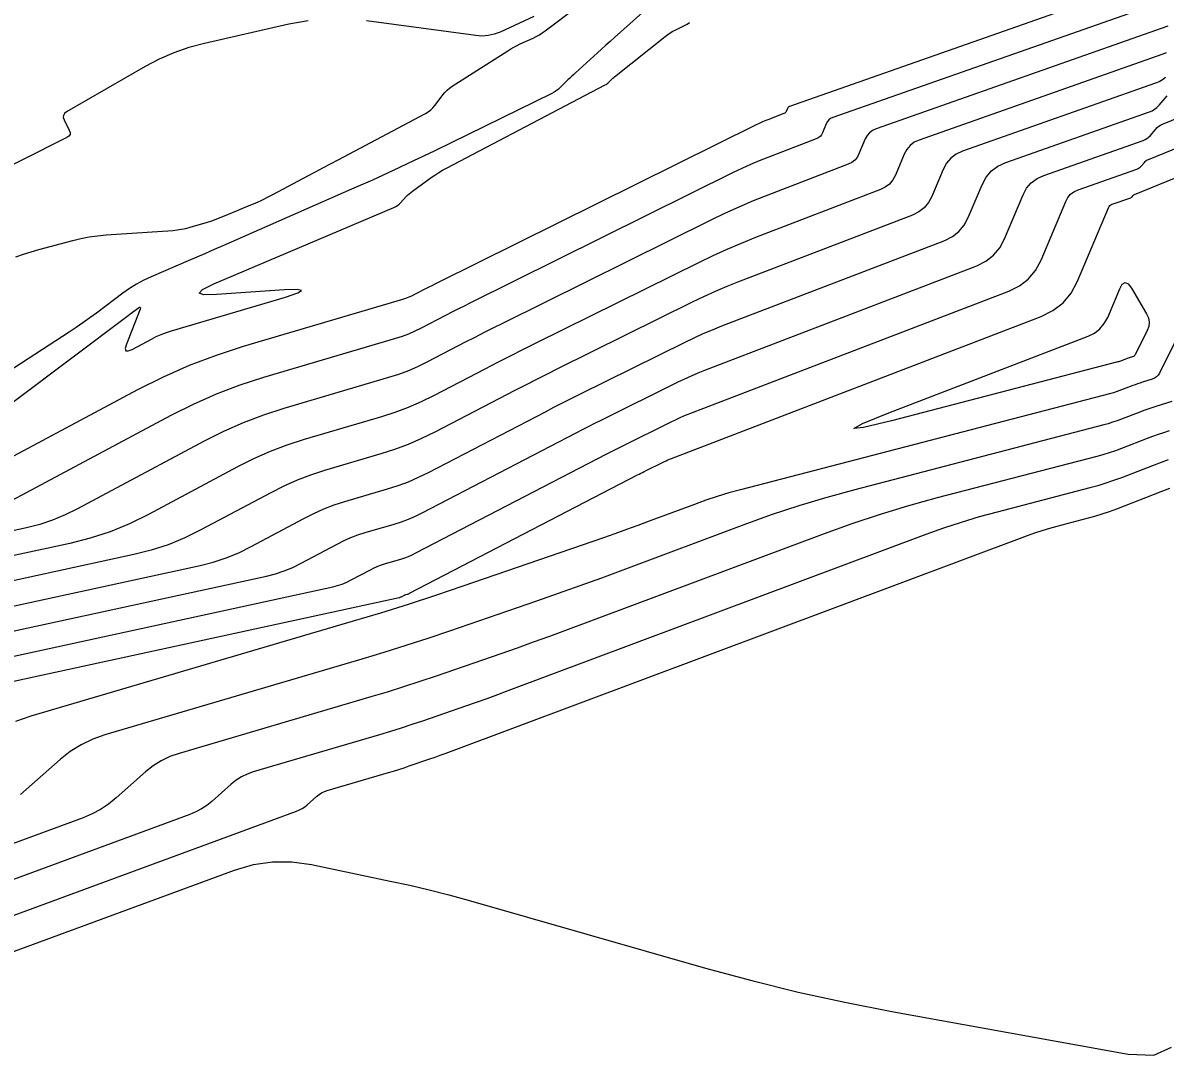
# Model space of a CAD drawing. Extents: x 1768942 to 1774819, y 723037 to 732099.
# Drawn here: x 1771083.8 to 1771159.5, y 724829.6 to 724898.7 of the extents above; entities that cross this region are included whole.
import ezdxf

# ---------------------------------------------------------------- set-up
doc = ezdxf.new("R2010")
doc.units = 0
doc.layers.add('R_Contours', color=7, linetype='Continuous')

msp = doc.modelspace()

# ---------------------------------------------------------------- linework, layer by layer
at = {"layer": 'R_Contours'}
for points in [[(1771078.891, 724855.769), (1771104.332, 724861.291), (1771104.652, 724861.372), (1771104.963, 724861.475), (1771105.267, 724861.598), (1771105.563, 724861.744), (1771106.841, 724862.427), (1771107.08, 724862.547), (1771107.324, 724862.655), (1771107.573, 724862.75), (1771107.827, 724862.832), (1771108.855, 724863.136), (1771109.11, 724863.218), (1771109.359, 724863.312), (1771109.604, 724863.418), (1771109.845, 724863.536), (1771122.51, 724870.116), (1771122.771, 724870.251), (1771123.032, 724870.385), (1771123.295, 724870.517), (1771123.557, 724870.648), (1771126.779, 724872.247), (1771127.055, 724872.379), (1771127.333, 724872.505), (1771127.614, 724872.625), (1771127.898, 724872.738), (1771149.167, 724880.907), (1771149.865, 724881.253), (1771150.452, 724881.712), (1771150.929, 724882.285), (1771151.297, 724882.971), (1771152.933, 724886.866), (1771153.073, 724887.125), (1771153.255, 724887.34), (1771153.48, 724887.509), (1771153.747, 724887.633), (1771157.653, 724889.009), (1771157.731, 724889.042), (1771157.802, 724889.084), (1771157.867, 724889.135), (1771157.926, 724889.195), (1771158.148, 724889.455), (1771158.207, 724889.515), (1771158.271, 724889.568), (1771158.341, 724889.613), (1771158.418, 724889.649), (1771201.788, 724907.37)], [(1771079.116, 724857.484), (1771099.932, 724862.002), (1771100.531, 724862.154), (1771101.114, 724862.346), (1771101.683, 724862.578), (1771102.237, 724862.85), (1771104.632, 724864.131), (1771105.08, 724864.356), (1771105.537, 724864.557), (1771106.004, 724864.735), (1771106.481, 724864.889), (1771108.407, 724865.459), (1771108.884, 724865.613), (1771109.352, 724865.789), (1771109.811, 724865.987), (1771110.261, 724866.207), (1771120.472, 724871.513), (1771120.886, 724871.727), (1771121.3, 724871.939), (1771121.716, 724872.148), (1771122.132, 724872.356), (1771127.239, 724874.889), (1771127.676, 724875.1), (1771128.117, 724875.299), (1771128.562, 724875.489), (1771129.012, 724875.668), (1771147.036, 724882.59), (1771147.641, 724882.89), (1771148.15, 724883.288), (1771148.564, 724883.785), (1771148.882, 724884.38), (1771150.106, 724887.293), (1771150.342, 724887.731), (1771150.649, 724888.092), (1771151.028, 724888.377), (1771151.479, 724888.587), (1771158.065, 724890.906), (1771158.196, 724890.962), (1771158.316, 724891.033), (1771158.425, 724891.119), (1771158.524, 724891.221), (1771158.899, 724891.658), (1771158.998, 724891.761), (1771159.107, 724891.85), (1771159.225, 724891.925), (1771159.353, 724891.986), (1771195.206, 724906.635)], [(1771160.568, 724902.304), (1771134.62, 724893.165), (1771134.573, 724893.143), (1771134.533, 724893.113), (1771134.501, 724893.076), (1771134.477, 724893.03), (1771134.393, 724892.831), (1771134.368, 724892.785), (1771134.337, 724892.747), (1771134.297, 724892.716), (1771134.251, 724892.693), (1771133.18, 724892.282), (1771132.985, 724892.204), (1771132.793, 724892.123), (1771132.603, 724892.036), (1771132.414, 724891.946), (1771111.286, 724881.465), (1771111.094, 724881.369), (1771110.902, 724881.272), (1771110.71, 724881.174), (1771110.519, 724881.076), (1771109.755, 724880.679), (1771109.562, 724880.584), (1771109.366, 724880.5), (1771109.165, 724880.424), (1771108.961, 724880.358), (1771098.401, 724877.233), (1771096.591, 724876.647), (1771094.817, 724875.972), (1771093.081, 724875.207), (1771091.38, 724874.352), (1771080.293, 724868.423)], [(1771160.122, 724900.394), (1771137.487, 724892.422), (1771137.346, 724892.357), (1771137.228, 724892.268), (1771137.132, 724892.154), (1771137.058, 724892.018), (1771136.808, 724891.422), (1771136.734, 724891.285), (1771136.639, 724891.17), (1771136.521, 724891.078), (1771136.381, 724891.009), (1771133.177, 724889.778), (1771132.596, 724889.547), (1771132.021, 724889.303), (1771131.451, 724889.045), (1771130.888, 724888.773), (1771113.457, 724880.127), (1771113.046, 724879.922), (1771112.635, 724879.715), (1771112.226, 724879.506), (1771111.818, 724879.295), (1771110.188, 724878.448), (1771109.776, 724878.246), (1771109.356, 724878.065), (1771108.928, 724877.904), (1771108.492, 724877.764), (1771099.748, 724875.176), (1771098.16, 724874.662), (1771096.604, 724874.069), (1771095.08, 724873.398), (1771093.589, 724872.649), (1771082.711, 724866.831)], [(1771124.878, 724899.401), (1771123.017, 724897.737), (1771122.732, 724897.481), (1771122.447, 724897.225), (1771122.162, 724896.969), (1771121.878, 724896.711), (1771120.436, 724895.404), (1771120.306, 724895.285), (1771120.178, 724895.165), (1771120.05, 724895.043), (1771119.924, 724894.921), (1771119.42, 724894.427), (1771119.29, 724894.309), (1771119.152, 724894.203), (1771119.006, 724894.108), (1771118.852, 724894.025), (1771111.05, 724890.204), (1771109.694, 724889.548), (1771108.331, 724888.907), (1771106.961, 724888.279), (1771105.585, 724887.666), (1771097.041, 724883.914), (1771096.467, 724883.662), (1771095.893, 724883.412), (1771095.318, 724883.162), (1771094.742, 724882.914), (1771092.295, 724881.86), (1771091.8, 724881.629), (1771091.321, 724881.37), (1771090.858, 724881.083), (1771090.412, 724880.769), (1771088.658, 724879.453), (1771088.217, 724879.128), (1771087.771, 724878.811), (1771087.32, 724878.5), (1771086.863, 724878.198), (1771075.141, 724870.574)], [(1771083.326, 724883.189), (1771083.829, 724883.365), (1771084.338, 724883.525), (1771084.852, 724883.67), (1771087.088, 724884.267), (1771087.635, 724884.399), (1771088.186, 724884.504), (1771088.742, 724884.583), (1771089.302, 724884.635), (1771093.717, 724884.939), (1771094.013, 724884.968), (1771094.307, 724885.013), (1771094.597, 724885.074), (1771094.885, 724885.151), (1771096.029, 724885.494), (1771096.314, 724885.584), (1771096.596, 724885.681), (1771096.875, 724885.785), (1771097.152, 724885.897), (1771098.905, 724886.635), (1771099.287, 724886.801), (1771099.665, 724886.975), (1771100.038, 724887.158), (1771100.408, 724887.349), (1771102.679, 724888.557), (1771103.18, 724888.823), (1771103.682, 724889.089), (1771104.183, 724889.355), (1771104.684, 724889.621), (1771110.474, 724892.694), (1771110.656, 724892.804), (1771110.824, 724892.932), (1771110.977, 724893.077), (1771111.114, 724893.24), (1771111.634, 724893.927), (1771111.771, 724894.092), (1771111.92, 724894.242), (1771112.082, 724894.379), (1771112.257, 724894.502), (1771115.945, 724896.861), (1771116.145, 724896.984), (1771116.348, 724897.1), (1771116.555, 724897.209), (1771116.766, 724897.31), (1771117.616, 724897.704), (1771117.826, 724897.808), (1771118.029, 724897.923), (1771118.226, 724898.048), (1771118.416, 724898.184), (1771120.566, 724899.805)], [(1771079.714, 724871.01), (1771090.675, 724879.233), (1771090.77, 724879.304), (1771090.866, 724879.375), (1771090.963, 724879.446), (1771091.059, 724879.517), (1771091.447, 724879.798), (1771091.526, 724879.845), (1771091.57, 724879.847), (1771091.579, 724879.804), (1771091.554, 724879.715), (1771090.647, 724877.382), (1771090.572, 724877.106), (1771090.61, 724876.959), (1771090.761, 724876.939), (1771091.025, 724877.047), (1771092.307, 724877.732), (1771092.631, 724877.895), (1771092.962, 724878.041), (1771093.3, 724878.17), (1771093.645, 724878.282), (1771101.208, 724880.52), (1771102.012, 724880.789), (1771102.266, 724880.959), (1771101.969, 724881.029), (1771101.121, 724880.999), (1771096.631, 724880.679), (1771095.778, 724880.663), (1771095.465, 724880.778), (1771095.691, 724881.023), (1771096.457, 724881.398), (1771108.388, 724886.463), (1771108.51, 724886.522), (1771108.625, 724886.594), (1771108.73, 724886.678), (1771108.828, 724886.773), (1771109.2, 724887.179), (1771109.296, 724887.278), (1771109.396, 724887.372), (1771109.5, 724887.46), (1771109.61, 724887.543), (1771110.857, 724888.442), (1771111.105, 724888.614), (1771111.358, 724888.777), (1771111.617, 724888.931), (1771111.882, 724889.076), (1771122.391, 724894.587), (1771122.451, 724894.621), (1771122.507, 724894.66), (1771122.561, 724894.703), (1771122.611, 724894.75), (1771122.805, 724894.947), (1771122.855, 724894.996), (1771122.905, 724895.043), (1771122.958, 724895.088), (1771123.011, 724895.132), (1771126.378, 724897.803), (1771126.543, 724897.928), (1771126.714, 724898.043), (1771126.891, 724898.149), (1771127.074, 724898.247), (1771127.827, 724898.623), (1771127.994, 724898.725)], [(1771159.711, 724898.497), (1771140.355, 724891.68), (1771140.12, 724891.57), (1771139.922, 724891.422), (1771139.762, 724891.233), (1771139.639, 724891.005), (1771139.223, 724890.014), (1771139.1, 724889.785), (1771138.941, 724889.594), (1771138.745, 724889.441), (1771138.512, 724889.325), (1771133.175, 724887.275), (1771132.207, 724886.89), (1771131.248, 724886.483), (1771130.3, 724886.053), (1771129.361, 724885.601), (1771115.627, 724878.789), (1771114.997, 724878.475), (1771114.369, 724878.158), (1771113.743, 724877.838), (1771113.118, 724877.515), (1771110.621, 724876.217), (1771109.99, 724875.908), (1771109.347, 724875.631), (1771108.691, 724875.384), (1771108.023, 724875.169), (1771101.094, 724873.119), (1771099.729, 724872.677), (1771098.391, 724872.167), (1771097.08, 724871.59), (1771095.798, 724870.945), (1771087.416, 724866.463), (1771086.599, 724866.061), (1771085.76, 724865.719), (1771084.899, 724865.436), (1771084.017, 724865.212), (1771080.015, 724864.344)], [(1771102.701, 724898.85), (1771101.418, 724898.618), (1771095.819, 724897.346), (1771094.793, 724897.072), (1771093.796, 724896.725), (1771092.828, 724896.303), (1771091.89, 724895.807), (1771086.674, 724892.797), (1771086.541, 724892.693), (1771086.471, 724892.571), (1771086.464, 724892.43), (1771086.519, 724892.271), (1771086.865, 724891.598), (1771086.92, 724891.441), (1771086.91, 724891.304), (1771086.837, 724891.188), (1771086.7, 724891.092), (1771080.666, 724888.067)], [(1771117.663, 724899.137), (1771115.426, 724898.102), (1771115.035, 724897.953), (1771114.636, 724897.863), (1771114.227, 724897.832), (1771113.809, 724897.86), (1771106.579, 724898.845)], [(1771159.59, 724896.722), (1771159.299, 724896.599), (1771143.222, 724890.937), (1771142.893, 724890.784), (1771142.617, 724890.576), (1771142.393, 724890.312), (1771142.221, 724889.993), (1771141.637, 724888.605), (1771141.466, 724888.285), (1771141.243, 724888.017), (1771140.969, 724887.803), (1771140.643, 724887.642), (1771132.355, 724884.458), (1771131.407, 724884.081), (1771130.468, 724883.682), (1771129.538, 724883.261), (1771128.619, 724882.818), (1771117.797, 724877.451), (1771116.949, 724877.027), (1771116.103, 724876.6), (1771115.259, 724876.169), (1771114.417, 724875.734), (1771111.053, 724873.986), (1771110.204, 724873.57), (1771109.338, 724873.196), (1771108.454, 724872.864), (1771107.554, 724872.575), (1771102.441, 724871.061), (1771101.297, 724870.691), (1771100.177, 724870.265), (1771099.08, 724869.781), (1771098.006, 724869.242), (1771092.121, 724866.094), (1771090.863, 724865.476), (1771089.572, 724864.949), (1771088.246, 724864.514), (1771086.888, 724864.169), (1771079.79, 724862.629)], [(1771159.541, 724895.087), (1771159.343, 724894.931), (1771159.125, 724894.802), (1771158.888, 724894.701), (1771146.089, 724890.194), (1771145.667, 724889.998), (1771145.311, 724889.73), (1771145.023, 724889.391), (1771144.802, 724888.981), (1771144.052, 724887.197), (1771143.832, 724886.785), (1771143.545, 724886.441), (1771143.193, 724886.165), (1771142.774, 724885.958), (1771131.241, 724881.528), (1771130.458, 724881.217), (1771129.684, 724880.888), (1771128.917, 724880.541), (1771128.159, 724880.175), (1771119.282, 724875.772), (1771118.558, 724875.411), (1771117.836, 724875.046), (1771117.115, 724874.678), (1771116.396, 724874.307), (1771111.093, 724871.551), (1771110.223, 724871.125), (1771109.336, 724870.742), (1771108.432, 724870.403), (1771107.51, 724870.106), (1771103.787, 724869.004), (1771102.866, 724868.706), (1771101.964, 724868.362), (1771101.08, 724867.973), (1771100.215, 724867.538), (1771095.587, 724865.063), (1771094.516, 724864.537), (1771093.417, 724864.088), (1771092.289, 724863.718), (1771091.132, 724863.425), (1771079.565, 724860.914)], [(1771079.341, 724859.199), (1771095.532, 724862.713), (1771096.41, 724862.936), (1771097.265, 724863.217), (1771098.1, 724863.557), (1771098.912, 724863.957), (1771102.423, 724865.834), (1771103.08, 724866.164), (1771103.75, 724866.46), (1771104.435, 724866.721), (1771105.134, 724866.947), (1771107.958, 724867.783), (1771108.658, 724868.008), (1771109.344, 724868.266), (1771110.017, 724868.556), (1771110.677, 724868.879), (1771118.434, 724872.91), (1771119, 724873.203), (1771119.568, 724873.492), (1771120.137, 724873.78), (1771120.707, 724874.064), (1771127.699, 724877.532), (1771128.297, 724877.82), (1771128.9, 724878.094), (1771129.51, 724878.353), (1771130.127, 724878.598), (1771144.905, 724884.274), (1771145.417, 724884.528), (1771145.848, 724884.865), (1771146.198, 724885.285), (1771146.467, 724885.788), (1771147.383, 724887.968), (1771147.653, 724888.47), (1771148.006, 724888.884), (1771148.44, 724889.211), (1771148.957, 724889.451), (1771158.476, 724892.804), (1771158.66, 724892.882), (1771158.829, 724892.982), (1771158.983, 724893.103), (1771159.123, 724893.246), (1771159.65, 724893.862)], [(1771078.667, 724854.054), (1771108.733, 724860.58), (1771108.773, 724860.591), (1771108.812, 724860.603), (1771108.851, 724860.619), (1771108.888, 724860.637), (1771109.049, 724860.724), (1771109.079, 724860.739), (1771109.11, 724860.752), (1771109.142, 724860.764), (1771109.174, 724860.775), (1771109.304, 724860.813), (1771109.336, 724860.824), (1771109.367, 724860.835), (1771109.398, 724860.849), (1771109.428, 724860.864), (1771124.548, 724868.72), (1771124.656, 724868.776), (1771124.765, 724868.831), (1771124.873, 724868.886), (1771124.982, 724868.94), (1771126.32, 724869.604), (1771126.434, 724869.659), (1771126.549, 724869.711), (1771126.666, 724869.761), (1771126.784, 724869.807), (1771151.298, 724879.223), (1771152.088, 724879.615), (1771152.754, 724880.135), (1771153.295, 724880.785), (1771153.711, 724881.562), (1771155.761, 724886.439), (1771155.805, 724886.52), (1771155.862, 724886.587), (1771155.932, 724886.64), (1771156.016, 724886.679), (1771157.242, 724887.111), (1771157.266, 724887.121), (1771157.289, 724887.135), (1771157.309, 724887.151), (1771157.327, 724887.17), (1771157.397, 724887.251), (1771157.416, 724887.27), (1771157.436, 724887.287), (1771157.458, 724887.301), (1771157.482, 724887.312), (1771169.412, 724892.187)], [(1771160.173, 724877.527), (1771159.148, 724875.47), (1771159.061, 724875.33), (1771158.953, 724875.215), (1771158.822, 724875.127), (1771158.67, 724875.064), (1771158.017, 724874.863), (1771157.855, 724874.811), (1771157.693, 724874.757), (1771157.532, 724874.7), (1771157.373, 724874.639), (1771156.632, 724874.353), (1771156.454, 724874.288), (1771156.275, 724874.227), (1771156.094, 724874.172), (1771155.912, 724874.121), (1771131.369, 724867.731), (1771130.596, 724867.519), (1771129.829, 724867.287), (1771129.068, 724867.035), (1771128.313, 724866.764), (1771125.307, 724865.638), (1771124.554, 724865.359), (1771123.8, 724865.085), (1771123.044, 724864.816), (1771122.286, 724864.551), (1771112.96, 724861.331), (1771111.149, 724860.718), (1771109.332, 724860.125), (1771107.508, 724859.554), (1771105.677, 724859.003), (1771084.315, 724852.711), (1771083.295, 724852.35)], [(1771159.977, 724873.579), (1771158.905, 724873.249), (1771158.638, 724873.164), (1771158.373, 724873.075), (1771158.109, 724872.981), (1771157.847, 724872.882), (1771156.63, 724872.412), (1771156.338, 724872.304), (1771156.044, 724872.205), (1771155.747, 724872.114), (1771155.448, 724872.032), (1771138.946, 724867.735), (1771137.083, 724867.224), (1771135.234, 724866.665), (1771133.4, 724866.059), (1771131.582, 724865.404), (1771123.572, 724862.404), (1771122.143, 724861.874), (1771120.71, 724861.354), (1771119.274, 724860.842), (1771117.834, 724860.34), (1771112.07, 724858.35), (1771110.626, 724857.86), (1771109.177, 724857.388), (1771107.723, 724856.932), (1771106.263, 724856.493), (1771089.228, 724851.476), (1771088.415, 724851.188), (1771087.647, 724850.817), (1771086.925, 724850.363), (1771086.248, 724849.826), (1771083.636, 724847.512)], [(1771159.793, 724871.636), (1771159.422, 724871.518), (1771159.052, 724871.393), (1771158.685, 724871.263), (1771158.321, 724871.125), (1771156.628, 724870.471), (1771156.222, 724870.321), (1771155.813, 724870.183), (1771155.4, 724870.057), (1771154.984, 724869.942), (1771144.399, 724867.186), (1771142.503, 724866.666), (1771140.622, 724866.097), (1771138.757, 724865.48), (1771136.907, 724864.815), (1771119.76, 724858.393), (1771118.694, 724857.997), (1771117.625, 724857.609), (1771116.554, 724857.227), (1771115.48, 724856.853), (1771111.18, 724855.368), (1771110.103, 724855.003), (1771109.022, 724854.651), (1771107.937, 724854.311), (1771106.848, 724853.983), (1771094.142, 724850.241), (1771093.534, 724850.026), (1771092.962, 724849.749), (1771092.423, 724849.41), (1771091.919, 724849.01), (1771089.97, 724847.284), (1771089.467, 724846.878), (1771088.934, 724846.524), (1771088.37, 724846.222), (1771087.774, 724845.971), (1771069.269, 724839.152)], [(1771159.732, 724869.712), (1771159.262, 724869.544), (1771158.794, 724869.368), (1771156.626, 724868.53), (1771156.106, 724868.338), (1771155.582, 724868.161), (1771155.054, 724867.999), (1771154.52, 724867.852), (1771148.382, 724866.254), (1771147.186, 724865.926), (1771145.999, 724865.567), (1771144.821, 724865.177), (1771143.654, 724864.757), (1771115.948, 724854.381), (1771115.245, 724854.12), (1771114.54, 724853.864), (1771113.833, 724853.612), (1771113.125, 724853.365), (1771110.29, 724852.386), (1771109.58, 724852.146), (1771108.867, 724851.913), (1771108.152, 724851.689), (1771107.433, 724851.473), (1771099.055, 724849.005), (1771098.654, 724848.864), (1771098.276, 724848.681), (1771097.921, 724848.458), (1771097.589, 724848.194), (1771096.304, 724847.056), (1771095.972, 724846.788), (1771095.621, 724846.555), (1771095.249, 724846.355), (1771094.856, 724846.19), (1771067.073, 724835.952)], [(1771064.878, 724832.753), (1771101.938, 724846.409), (1771102.127, 724846.489), (1771102.307, 724846.585), (1771102.477, 724846.698), (1771102.638, 724846.827), (1771103.259, 724847.378), (1771103.42, 724847.505), (1771103.591, 724847.613), (1771103.774, 724847.701), (1771103.968, 724847.77), (1771108.019, 724848.963), (1771108.366, 724849.068), (1771108.712, 724849.176), (1771109.057, 724849.288), (1771109.4, 724849.405), (1771110.771, 724849.878), (1771111.113, 724849.997), (1771111.455, 724850.119), (1771111.795, 724850.243), (1771112.135, 724850.369), (1771150.4, 724864.7), (1771150.886, 724864.875), (1771151.375, 724865.037), (1771151.868, 724865.186), (1771152.366, 724865.322), (1771154.364, 724865.842), (1771154.862, 724865.979), (1771155.354, 724866.13), (1771155.843, 724866.296), (1771156.326, 724866.475), (1771159.268, 724867.611), (1771159.838, 724867.826)], [(1771062.682, 724829.553), (1771097.817, 724842.5), (1771099.074, 724842.868), (1771100.344, 724843.053), (1771101.627, 724843.054), (1771102.924, 724842.871), (1771108.139, 724841.772), (1771109.44, 724841.486), (1771110.735, 724841.177), (1771112.024, 724840.845), (1771113.308, 724840.491), (1771129.05, 724835.996), (1771132.11, 724835.164), (1771135.187, 724834.407), (1771138.282, 724833.727), (1771141.395, 724833.123), (1771157.063, 724830.283), (1771158.765, 724830.221), (1771159.953, 724830.745)]]:
    msp.add_lwpolyline(points, dxfattribs=at)
msp.add_lwpolyline([(1771154.847, 724878.131), (1771155.202, 724878.409), (1771155.491, 724878.755), (1771155.713, 724879.171), (1771156.509, 724881.064), (1771156.684, 724881.369), (1771156.873, 724881.479), (1771157.074, 724881.395), (1771157.288, 724881.116), (1771158.291, 724879.403), (1771158.413, 724879.128), (1771158.46, 724878.85), (1771158.432, 724878.57), (1771158.328, 724878.288), (1771157.534, 724876.694), (1771157.503, 724876.644), (1771157.464, 724876.603), (1771157.418, 724876.571), (1771157.363, 724876.548), (1771157.13, 724876.477), (1771157.071, 724876.458), (1771157.014, 724876.439), (1771156.956, 724876.418), (1771156.899, 724876.397), (1771156.634, 724876.294), (1771156.57, 724876.271), (1771156.506, 724876.249), (1771156.441, 724876.229), (1771156.376, 724876.211), (1771141.376, 724872.306), (1771139.534, 724871.862), (1771138.891, 724871.804), (1771139.447, 724872.131), (1771141.203, 724872.843), (1771154.424, 724877.922)], close=True, dxfattribs=at)

doc.saveas('drawing.dxf')
